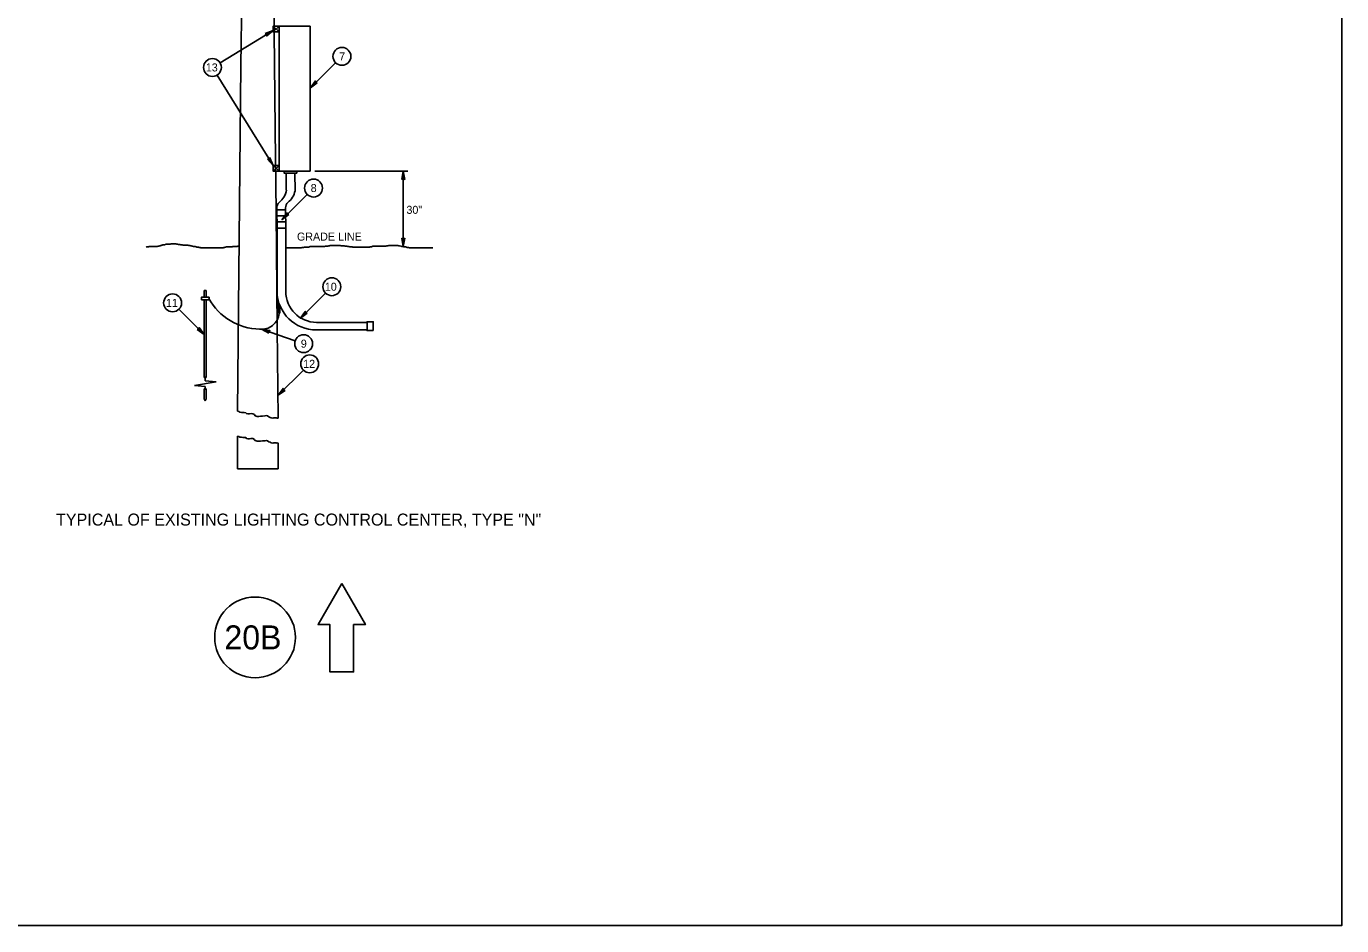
# Model space of a CAD drawing. Extents: x 99968 to 128667, y 90163 to 102182.
# Drawn here: x 106273 to 108244, y 90163 to 91510 of the extents above; entities that cross this region are included whole.
import ezdxf

# ---------------------------------------------------------------- set-up
doc = ezdxf.new("R2010")
doc.units = 0
for name, color, linetype in [('Border Prelim Stamp', 7, 'Continuous'), ('Default', 7, 'Continuous'), ('RD Standard Plans Active', 7, 'Continuous')]:
    doc.layers.add(name, color=color, linetype=linetype)

msp = doc.modelspace()

# ---------------------------------------------------------------- linework, layer by layer
at = {"layer": 'Border Prelim Stamp'}
msp.add_lwpolyline([(106745.4, 90675.9), (106709.9, 90614.4), (106727.7, 90614.4), (106727.7, 90543.5), (106763.1, 90543.5), (106763.1, 90614.4), (106780.9, 90614.4)], close=True, dxfattribs=at)
msp.add_ellipse((106615.5, 90595.1), major_axis=(-60.5, 0), ratio=0.999984, dxfattribs=at)
at = {"layer": 'Default'}
msp.add_lwpolyline([(105044.5, 92362.9), (108244.2, 92362.9), (108244.2, 90163.3), (105044.5, 90163.3)], close=True, dxfattribs=at)
at = {"layer": 'RD Standard Plans Active'}
for p, q in [((106601.8, 92197.1), (106594.3, 91451.7)), ((106643.5, 91568.5), (106644.7, 91451.7)), ((106642.4, 91504.4), (106563, 91455.9)), ((106651.6, 91510.5), (106642.4, 91502.1)), ((106642.4, 91510.5), (106651.6, 91502.1)), ((106594.3, 91451.7), (106589.1, 90933.9)), ((106644.7, 91451.7), (106645.1, 91408.2)), ((106698.5, 91418.4), (106736.1, 91456)), ((106642.5, 91301.9), (106558.6, 91437.5)), ((106645.1, 91408.2), (106645.6, 91355)), ((106645.6, 91355), (106646.8, 91232.5)), ((106651.6, 91302), (106642.4, 91293.6)), ((106642.4, 91302), (106651.6, 91293.6)), ((106662, 91290.7), (106662.2, 91265)), ((106675, 91290.7), (106675.3, 91264.2)), ((106705.2, 91293.6), (106844.3, 91293.6)), ((106837.6, 91293.6), (106837.6, 91180.7)), ((106655.9, 91221.1), (106693.5, 91258.7)), ((106646.8, 91232.5), (106648.6, 91058.4)), ((106648, 91238.4), (106648, 91235.8)), ((106661.1, 91238.4), (106661.1, 91235.8)), ((106648.3, 91217.4), (106648, 91226.4)), ((106661.4, 91217.4), (106661.1, 91226.4)), ((106648.3, 91113.3), (106648.3, 91208)), ((106661.4, 91113.3), (106661.4, 91208)), ((106539.1, 91114.7), (106542.2, 91114.7)), ((106539.1, 91104.7), (106539.1, 91114.7)), ((106542.2, 91104.7), (106542.2, 91114.7)), ((106683.4, 91073.3), (106721, 91110.9)), ((106539.1, 90984.7), (106539.1, 91100.5)), ((106542.2, 90984.6), (106542.2, 91100.8)), ((106650.2, 91080.7), (106649.9, 91100.8)), ((106652.7, 91080.7), (106652.6, 91092.5)), ((106538.9, 91049), (106501.3, 91086.7)), ((106625.2, 91056.6), (106675.5, 91039.4)), ((106648.6, 91058.4), (106649.9, 90923.7)), ((106707.5, 91066.9), (106783.2, 91066.9)), ((106707.5, 91055.8), (106783.2, 91055.8)), ((106650.2, 90957.8), (106687.8, 90995.4)), ((106524.8, 90972.4), (106556.9, 90978.1)), ((106540.8, 90971.1), (106524.8, 90972.4)), ((106540.8, 90979.4), (106540.8, 90984.4)), ((106540.8, 90979.4), (106556.9, 90978.1)), ((106539.1, 90952.4), (106539.1, 90967.1)), ((106539.1, 90952.4), (106540.6, 90949.5)), ((106540.6, 90949.5), (106542.2, 90952.4)), ((106540.8, 90967.3), (106540.8, 90971.1)), ((106542.2, 90952.4), (106542.2, 90967)), ((106589.1, 90847.8), (106589.1, 90896.6)), ((106649.8, 90847.8), (106649.8, 90886.4)), ((106589.1, 90847.8), (106649.8, 90847.8))]:
    msp.add_line(p, q, dxfattribs=at)
for points in [[(106630.7, 91499.7), (106642.4, 91504.4), (106632.9, 91496.1), (106633.5, 91498.9)], [(106651.6, 91510.5), (106642.4, 91510.5), (106642.4, 91502.1), (106651.6, 91502.1)], [(106651.6, 91510.5), (106698, 91510.5), (106698, 91293.6), (106651.6, 91293.6)], [(106708.7, 91425.7), (106698.5, 91418.4), (106705.8, 91428.7), (106705.9, 91425.8)], [(106634.1, 91311.4), (106642.4, 91302), (106637.6, 91313.6), (106636.9, 91310.9)], [(106651.6, 91302), (106642.4, 91302), (106642.4, 91293.6), (106651.6, 91293.6)], [(106659, 91293.6), (106677.8, 91293.6), (106677.8, 91290.7), (106659, 91290.7)], [(106835.5, 91281.2), (106837.6, 91293.6), (106839.7, 91281.2), (106837.6, 91283.2)], [(106648, 91226.4), (106661.1, 91226.4), (106661.1, 91235.8), (106648, 91235.8)], [(106666.2, 91228.4), (106655.9, 91221.1), (106663.2, 91231.3), (106663.3, 91228.5)], [(106648.3, 91208), (106661.4, 91208), (106661.4, 91217.4), (106648.3, 91217.4)], [(106839.7, 91193.1), (106837.6, 91180.7), (106835.5, 91193.1), (106837.6, 91191.1)], [(106535.1, 91100.9), (106546.6, 91100.9), (106546.6, 91104.7), (106535.1, 91104.7)], [(106693.6, 91080.6), (106683.4, 91073.3), (106690.6, 91083.5), (106690.8, 91080.7)], [(106528.7, 91056.3), (106538.9, 91049), (106531.6, 91059.3), (106531.5, 91056.4)], [(106636.2, 91050.6), (106625.2, 91056.6), (106637.6, 91054.6), (106635.1, 91053.2)], [(106792.6, 91054.8), (106792.6, 91067.9), (106783.2, 91067.9), (106783.2, 91054.8)], [(106660.4, 90965.1), (106650.2, 90957.8), (106657.5, 90968.1), (106657.6, 90965.2)]]:
    msp.add_lwpolyline(points, close=True, dxfattribs=at)
for points in [[(106589.1, 90933.9), (106591, 90933.3), (106592.5, 90932.3), (106595, 90932.1), (106597, 90931.9), (106599.1, 90931.9), (106601.4, 90931.7), (106602.5, 90930.4), (106604.8, 90930), (106607.1, 90930), (106609.5, 90930.4), (106612.2, 90930.2), (106614.5, 90928.9), (106615.2, 90927.4), (106616.9, 90926.6), (106618.6, 90926.2), (106620.9, 90926.2), (106623.8, 90926.4), (106626.4, 90926.6), (106630.2, 90926.8), (106632.1, 90927.4), (106634.2, 90927), (106635.9, 90925.5), (106637.8, 90924.7), (106639.7, 90924), (106641.8, 90923.6), (106643.5, 90924.2), (106646.9, 90924), (106648.6, 90923.6), (106649.8, 90923.7)], [(106589.1, 90896.6), (106591, 90895.9), (106592.5, 90895), (106595, 90894.8), (106597, 90894.6), (106599.1, 90894.6), (106601.4, 90894.4), (106602.5, 90893.1), (106604.8, 90892.7), (106607.1, 90892.7), (106609.5, 90893.1), (106612.2, 90892.9), (106614.5, 90891.6), (106615.2, 90890.1), (106616.9, 90889.3), (106618.6, 90888.9), (106620.9, 90888.9), (106623.8, 90889.1), (106626.4, 90889.3), (106630.2, 90889.5), (106632.1, 90890.1), (106634.2, 90889.7), (106635.9, 90888.2), (106637.8, 90887.4), (106639.7, 90886.7), (106641.8, 90886.3), (106643.5, 90886.8), (106646.9, 90886.7), (106648.6, 90886.3), (106649.8, 90886.4)]]:
    msp.add_lwpolyline(points, dxfattribs=at)
for centre in [(106745.6, 91465.5), (106551.5, 91448.9), (106703.1, 91268.2), (106730.5, 91120.4), (106491.8, 91096.2), (106688.2, 91035.1), (106697.3, 91004.9)]:
    msp.add_circle(centre, 13.4, dxfattribs=at)
for centre, radius, start, end in [((106634.5, 91269), 28.1, 307.3763, 351.8462), ((106648.1, 91268.9), 27.6, 306.5925, 350.0627), ((106659.8, 91238.4), 11.8, 135, 180), ((106672.9, 91238.4), 11.8, 135, 180), ((106706.9, 91114.4), 58.6, 181.1106, 270.5301), ((106707.9, 91113.4), 46.5, 180.113, 269.5325), ((106624.6, 91146.4), 89.7, 209.1387, 268.4981), ((106625, 91083.2), 26.6, 264.0634, 354.0857)]:
    msp.add_arc(centre, radius, start, end, dxfattribs=at)
for centre, major_axis in [((106539.9, 90984.7), (0.792, 0)), ((106541.4, 90967.1), (-0.792, 0))]:
    msp.add_ellipse(centre, major_axis=major_axis, ratio=0.470267, dxfattribs=at)
for centre, major_axis in [((106541.4, 90984.7), (0.792, 0)), ((106539.9, 90967.1), (-0.792, 0))]:
    msp.add_ellipse(centre, major_axis=major_axis, ratio=0.470267, start_param=3.072782, end_param=6.390797, dxfattribs=at)
for points in [[(106452, 91179.6), (106454.1, 91180.1), (106454.6, 91180.1), (106455.2, 91180.1), (106455.7, 91180.1), (106456.2, 91180.7), (106456.7, 91180.7), (106457.2, 91180.7), (106457.8, 91180.7), (106458.3, 91180.7), (106458.8, 91180.7), (106459.9, 91180.7), (106460.4, 91180.7), (106460.9, 91180.7), (106462, 91180.7), (106463, 91180.7), (106464.1, 91180.7), (106464.6, 91180.7), (106465.1, 91180.7), (106465.6, 91180.7), (106466.2, 91180.7), (106466.7, 91180.7), (106467.2, 91180.7), (106468.8, 91180.7), (106469.3, 91180.7), (106469.8, 91181.2), (106470.4, 91181.2), (106470.9, 91181.2), (106471.9, 91181.2), (106472.5, 91181.7), (106473, 91181.7), (106473.5, 91181.7), (106474, 91182.2), (106474.5, 91182.2), (106475.1, 91182.2), (106475.6, 91182.8), (106476.6, 91182.8), (106477.1, 91183.3), (106477.7, 91183.3), (106478.7, 91183.3), (106479.8, 91183.3), (106480.3, 91183.3), (106481.4, 91183.8), (106482.4, 91184.3), (106483.5, 91184.3), (106484, 91184.3), (106484.5, 91184.3), (106486.6, 91184.3), (106487.6, 91184.3), (106488.7, 91184.3), (106489.2, 91184.8), (106489.8, 91184.8), (106490.8, 91184.8), (106491.3, 91184.8), (106491.9, 91184.8), (106492.9, 91184.8), (106493.4, 91184.8), (106494.5, 91184.8), (106495, 91184.8), (106495.5, 91184.8), (106496.6, 91184.8), (106497.6, 91184.3), (106498.1, 91184.3), (106499.2, 91184.3), (106500.3, 91183.8), (106501.3, 91183.8), (106502.3, 91183.8), (106502.9, 91183.8), (106503.4, 91183.3), (106503.9, 91183.3), (106504.9, 91183.3), (106506, 91183.3), (106507.1, 91182.8), (106508.6, 91182.8), (106509.2, 91182.8), (106510.2, 91182.8), (106511.8, 91182.8), (106512.3, 91182.8), (106513.3, 91182.8), (106516, 91182.2), (106517, 91182.2), (106517.6, 91182.2), (106518.6, 91181.7), (106519.6, 91181.7), (106520.7, 91181.2), (106521.2, 91181.2), (106521.7, 91181.2), (106522.8, 91180.7), (106523.8, 91180.7), (106525.4, 91180.7), (106526.5, 91180.1)], [(106526.5, 91180.1), (106526.6, 91180.1), (106526.7, 91180.1), (106526.9, 91180.1), (106527, 91180.1), (106527.4, 91180), (106527.8, 91179.8), (106528.1, 91179.7), (106528.6, 91179.6), (106530.1, 91179.6), (106530.6, 91179.6), (106530.9, 91179.5), (106531.2, 91179.4), (106531.4, 91179.2), (106531.7, 91179.1), (106532.1, 91179.1), (106532.5, 91179.1), (106532.9, 91179.1), (106533.3, 91179.1), (106533.5, 91179), (106533.8, 91178.8), (106534, 91178.6), (106534.3, 91178.6), (106535.4, 91178.6), (106536.4, 91178.6), (106536.9, 91178.6), (106537.5, 91178.6), (106538.5, 91178.6), (106539.5, 91178.6), (106540.6, 91178.6), (106542.7, 91178.6), (106544.3, 91178.6), (106545.9, 91178.6), (106546.9, 91178.6), (106550, 91178.6), (106551.1, 91178.6), (106552.1, 91178.6), (106553.2, 91178.6), (106554.2, 91178.6), (106556.3, 91178.6), (106557.4, 91178.6), (106557.9, 91178.6), (106558.9, 91178.6), (106560, 91178.6), (106561.1, 91178.6), (106562.1, 91178.6), (106562.6, 91178.6), (106563.7, 91178.6), (106565.2, 91178.6), (106567.3, 91178.6), (106567.6, 91178.6), (106567.9, 91178.8), (106568.1, 91179), (106568.4, 91179.1), (106568.7, 91179.1), (106568.9, 91179.1), (106569.2, 91179.1), (106569.4, 91179.1), (106569.7, 91179.2), (106570, 91179.4), (106570.2, 91179.5), (106570.5, 91179.6), (106570.6, 91179.6), (106570.7, 91179.6), (106570.9, 91179.6), (106571, 91179.6), (106571.4, 91179.7), (106571.8, 91179.9), (106572.2, 91180.1), (106572.6, 91180.1), (106574.7, 91180.1), (106576.8, 91180.1), (106578.9, 91180.1), (106579.4, 91180.1), (106579.9, 91180.1), (106581, 91180.1), (106581.3, 91180.2), (106581.5, 91180.4), (106581.8, 91180.6), (106582, 91180.7), (106583.1, 91180.7), (106584.1, 91180.7), (106586.2, 91180.7), (106588.3, 91180.7), (106588.9, 91180.7), (106589, 91180.8), (106589.1, 91180.9), (106589.2, 91181.1), (106589.4, 91181.2), (106590.4, 91181.2), (106591, 91181.2), (106591.6, 91181.2)], [(106661.7, 91178.5), (106667.5, 91178.6), (106668.5, 91178.6), (106670.1, 91178.6), (106671.2, 91178.6), (106672.2, 91178.6), (106673.3, 91178.6), (106673.8, 91178.6), (106674.8, 91178.6), (106675.9, 91178.6), (106677.4, 91178.6), (106678, 91178.6), (106679, 91178.6), (106680.6, 91178.6), (106682.2, 91178.6), (106682.7, 91178.6), (106684.3, 91178.6), (106684.7, 91178.7), (106685, 91178.8), (106685.4, 91179), (106685.8, 91179.1), (106686.1, 91179.1), (106686.4, 91179.1), (106686.6, 91179.1), (106686.9, 91179.1), (106687.8, 91179.2), (106688.7, 91179.4), (106689.6, 91179.5), (106690.6, 91179.6), (106691.6, 91179.6), (106692.1, 91179.6), (106693.7, 91179.6), (106694.7, 91179.6), (106695.8, 91179.6), (106696.3, 91179.8), (106696.6, 91180), (106696.8, 91180.1), (106697.1, 91180.3), (106697.3, 91180.5), (106697.9, 91180.7), (106698.4, 91180.7), (106699.5, 91180.7), (106700.5, 91180.7), (106701, 91180.7), (106702.1, 91180.7), (106703.1, 91180.7), (106704.2, 91180.7), (106706.3, 91180.7), (106706.8, 91180.7), (106707.3, 91180.7), (106708.9, 91180.7), (106709.9, 91180.7), (106711, 91180.7), (106712.5, 91180.7), (106713.6, 91180.7), (106715.2, 91180.7), (106716.3, 91180.7), (106717.3, 91180.7), (106718.3, 91180.7), (106719.4, 91180.7), (106719.8, 91180.8), (106720.2, 91180.9), (106720.5, 91181.1), (106720.9, 91181.2), (106721.5, 91181.2), (106722.5, 91181.2), (106723, 91181.2), (106723.6, 91181.2), (106724.6, 91181.2), (106724.9, 91181.3), (106725.1, 91181.4), (106725.4, 91181.6), (106725.7, 91181.7), (106726.7, 91181.7), (106727.3, 91181.7), (106727.4, 91181.8), (106727.5, 91182), (106727.6, 91182.2), (106727.8, 91182.2), (106728.8, 91182.2), (106730.4, 91182.2), (106730.9, 91182.2), (106732.5, 91182.2), (106734.6, 91182.2)], [(106734.6, 91182.2), (106736.2, 91182.2), (106737.2, 91182.2), (106738.8, 91182.2), (106739.3, 91182.2), (106740.9, 91182.2), (106743, 91182.2), (106744.1, 91181.7), (106745.1, 91181.7), (106746.7, 91181.7), (106748.7, 91181.7), (106749.3, 91181.7), (106749.8, 91181.2), (106753, 91181.2), (106754, 91180.7), (106755.6, 91180.7), (106757.1, 91180.1), (106758.2, 91180.1), (106760.8, 91180.1), (106762.9, 91179.6), (106765, 91179.6), (106766.6, 91179.6), (106768.7, 91179.6), (106771.3, 91179.6), (106773.9, 91179.6), (106777, 91179.6), (106778.6, 91179.6), (106780.7, 91179.6), (106782.8, 91179.6), (106785.4, 91179.6), (106788.1, 91180.1), (106789.1, 91180.1), (106790.7, 91180.7), (106792.3, 91181.2), (106793.3, 91181.2), (106795.4, 91181.2), (106799.6, 91181.2), (106800.7, 91181.2), (106801.7, 91181.2), (106802.7, 91181.2), (106803.8, 91181.2), (106805.4, 91181.2), (106807, 91181.2), (106808.5, 91181.2), (106810.1, 91181.2), (106811.7, 91181.2), (106812.7, 91181.7), (106813.8, 91181.7), (106814.8, 91181.7), (106816.4, 91182.2), (106819, 91182.2), (106821.6, 91182.2), (106823.7, 91182.2), (106824.8, 91182.2), (106825.3, 91182.2), (106826.9, 91182.2), (106827.4, 91182.2), (106828.4, 91182.2), (106829, 91182.2), (106830.5, 91181.7), (106833.7, 91181.2), (106834.7, 91180.7), (106835.3, 91180.7), (106835.8, 91180.7), (106836.8, 91180.7), (106837.9, 91180.7), (106838.4, 91180.1), (106839.4, 91180.1), (106842.6, 91179.6), (106844.2, 91179.1), (106844.7, 91179.1), (106845.7, 91179.1), (106847.3, 91178.6), (106848.3, 91178.6), (106849.4, 91178.6), (106849.9, 91178.6), (106850.5, 91178.6), (106851, 91178.6), (106851.5, 91178.6), (106852.6, 91178.6), (106853.1, 91178.6), (106853.6, 91178.6), (106854.1, 91178.6), (106881.7, 91178.6)]]:
    msp.add_spline(points, degree=3, dxfattribs=at)

# ---------------------------------------------------------------- texts
at = {"layer": 'Border Prelim Stamp'}
msp.add_text('20B', height=36, dxfattribs=at).set_placement((106569.4, 90577.1))
at = {"layer": 'RD Standard Plans Active'}
for s, height, p in [('7', 12, (106741.5, 91459.5)), ('13', 12, (106541.6, 91442.9)), ('8', 12, (106698.8, 91262.2)), ('30"', 12, (106842.3, 91229.6)), ('GRADE LINE', 12, (106678.2, 91189.5)), ('10', 12, (106720, 91114.4)), ('11', 12, (106481.8, 91090.2)), ('9', 12, (106684, 91029.1)), ('12', 12, (106687.5, 90998.9)), ('TYPICAL OF EXISTING LIGHTING CONTROL CENTER, TYPE "N"', 18, (106317.1, 90762.6))]:
    msp.add_text(s, height=height, dxfattribs=at).set_placement(p)

doc.saveas('drawing.dxf')
